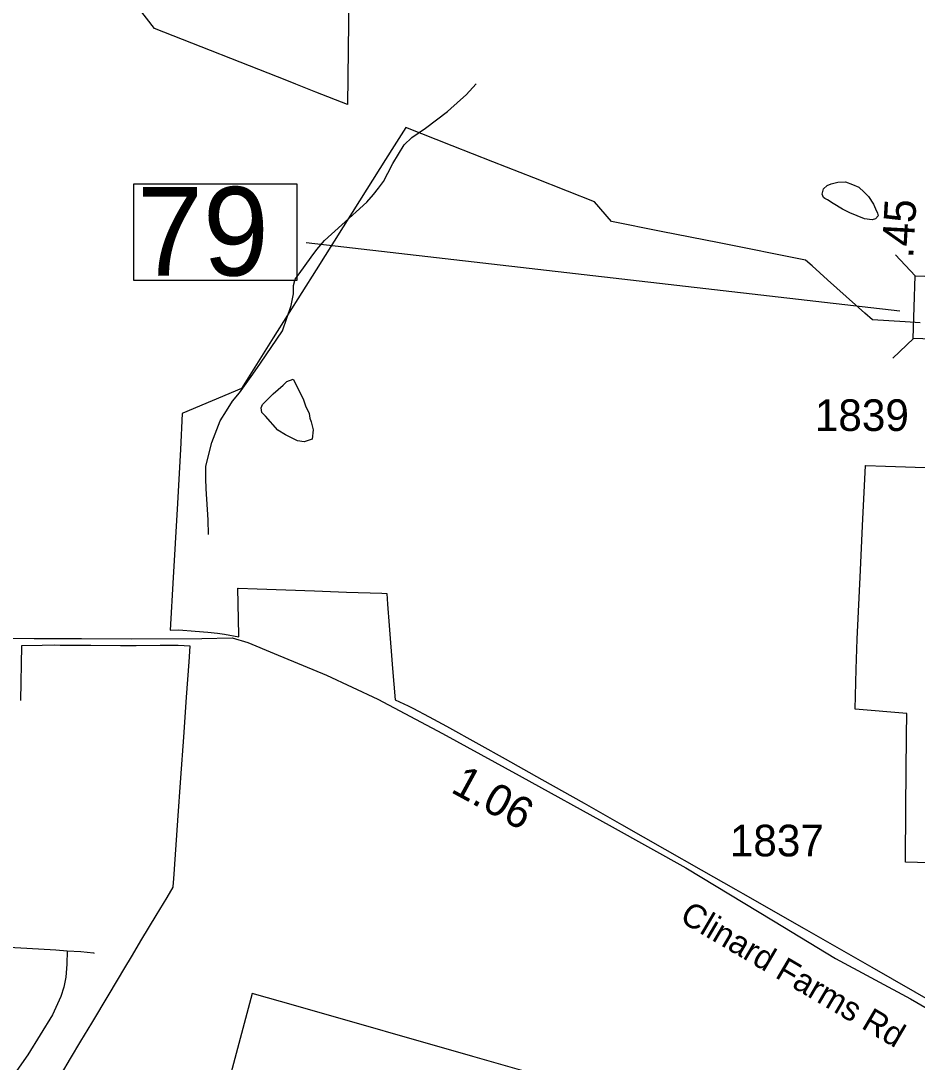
# Model space of a CAD drawing. Extents: x 1662474 to 1856135, y 779280 to 917889.
# Drawn here: x 1711507 to 1715048, y 839326 to 843441 of the extents above; entities that cross this region are included whole.
import ezdxf

# ---------------------------------------------------------------- set-up
doc = ezdxf.new("R2010")
doc.units = 0
for name, color, linetype in [('Exist Boundary Political City Limit New', 7, 'Continuous'), ('Exist Hydrographic Misc Water Feature', 7, 'Continuous'), ('Exist Hydrographic Pond Under 1500 Sq Ft', 7, 'Continuous'), ('Exist Road Non-System Type 51', 7, 'Continuous'), ('Exist Road Secondary Mileage Hundredths English Label', 7, 'Continuous'), ('Exist Road Secondary Structure Standard Bridge CELL', 7, 'Continuous'), ('Exist Road Secondary Structure Standard Bridge Number Label', 7, 'Continuous'), ('Exist Road Secondary Type 51 Attributed', 7, 'Continuous'), ('Exist Road Secondary Type 51 Label', 7, 'Continuous'), ('Exist Road Secondary Type 51 Number Label', 7, 'Continuous'), ('Map Preparation Boundary City Limit Buffer Line', 7, 'Continuous')]:
    doc.layers.add(name, color=color, linetype=linetype)

msp = doc.modelspace()

# ---------------------------------------------------------------- linework, layer by layer
at = {"layer": 'Exist Boundary Political City Limit New'}
for points in [[(1712801.6, 843432.9), (1712797.1, 843110.7), (1712672.2, 843160), (1712593.6, 843191.1), (1712558.4, 843205.1), (1712035.9, 843411.2), (1711588.1, 843990.2), (1711526, 844070.5), (1711776.4, 844086.1), (1711821.5, 844088.9), (1711927.6, 844095.6), (1712099.1, 844106.2), (1712223, 844110.9), (1712336.6, 844096.7), (1712581.6, 844058.4), (1712809.8, 844015.1), (1712801.6, 843432.9)], [(1714036.9, 842609.1), (1713840.5, 842648.1), (1713773.9, 842725.9), (1713666.8, 842768.1), (1713533.6, 842820.7), (1713372, 842884.5), (1713211.5, 842947.8), (1713028.2, 843020.2), (1712982, 842946.8), (1712948.4, 842893.1), (1712874.5, 842775.7), (1712816.2, 842683.2), (1712674.1, 842457.4), (1712504.6, 842187.9), (1712378.9, 841988), (1712146.9, 841890.3), (1712145.2, 841889.6), (1712137.4, 841747.3), (1712124.2, 841511.1), (1712109.1, 841241.6), (1712097.6, 841033.6), (1712131.2, 841033.9), (1712196.4, 841029.3), (1712245.4, 841025.8), (1712283.6, 841021.6), (1712312.4, 841017.6), (1712368, 841007.4), (1712367.9, 841013.1), (1712364.4, 841198.6), (1712366.4, 841198.6), (1712440.4, 841195.9), (1712667.9, 841188.1), (1712793.1, 841183.8), (1712932.8, 841178.9), (1712952.9, 841178.2), (1712956.2, 841136.1), (1712962.8, 841051.4), (1712975.9, 840882.2), (1712985.5, 840757.9), (1713037, 840734.2), (1713056, 840724.8), (1713120.2, 840690.1), (1713188.1, 840653.5), (1713316.1, 840582.8), (1713419.9, 840524.5), (1713565.4, 840442.8), (1713732.4, 840349), (1713879.6, 840265.5), (1714051.4, 840167.9), (1714194.8, 840086.5), (1714331.8, 840008.7), (1714359.4, 839992.9), (1714600.9, 839854.4), (1714868.4, 839701.2), (1715119.2, 839558.2)], [(1715059.6, 842247.4), (1715000, 842251.2), (1714871.1, 842259.9), (1714841.8, 842285.7), (1714693.8, 842418.4), (1714633.2, 842472.6), (1714607.4, 842495.8), (1714265.8, 842563.6), (1714036.9, 842609.1)], [(1715145.1, 840112.4), (1715001.5, 840115.9), (1715003.5, 840334.1), (1715006.2, 840615.1), (1715007.1, 840703.4), (1714803.1, 840720.4), (1714807.4, 840878.6), (1714810.6, 840997.4), (1714823.6, 841270.1), (1714832.1, 841445.9), (1714843.5, 841684.1), (1714845.1, 841684.1), (1714922.5, 841681.4), (1715119.2, 841674.6)], [(1711744.6, 839408.6), (1711787.5, 839480.4), (1711856, 839595.1), (1711918.1, 839699.1), (1711944.1, 839742.6), (1711985.4, 839811.5), (1712041.9, 839905.2), (1712085.8, 839976.4), (1712109, 840017.6), (1712109.2, 840020.2), (1712111.4, 840050.9), (1712127.6, 840281.6), (1712139.4, 840449.2), (1712150.8, 840610), (1712161.9, 840767.9), (1712171.8, 840907.8), (1712176.1, 840969.7), (1712129.2, 840973.1), (1712057.5, 840972.5), (1711962.9, 840971.8), (1711901.6, 840971.3), (1711784.1, 840972.1), (1711663, 840973.1), (1711638.6, 840973.3), (1711591.8, 840972.5), (1711511.5, 840971.7), (1711509.6, 840971.7), (1711506, 840755.3)], [(1713734.9, 839221.5), (1713292.8, 839348), (1712593.4, 839548.1), (1712420.5, 839597.6), (1712184.1, 838708.6)], [(1711667.8, 839279.8), (1711703.8, 839340.1), (1711744.6, 839408.6)]]:
    msp.add_lwpolyline(points, dxfattribs=at)
at = {"layer": 'Exist Hydrographic Misc Water Feature'}
msp.add_lwpolyline([(1712248.7, 841411.3), (1712246.9, 841468.8), (1712239.6, 841591.2), (1712237.8, 841633.1), (1712237.9, 841681.5), (1712262.4, 841775.4), (1712294.9, 841860.9), (1712319.2, 841900.6), (1712343.3, 841938.7), (1712371.7, 841970.9), (1712424.1, 842044.6), (1712454.3, 842088.3), (1712541.1, 842216.1), (1712575.7, 842316.4), (1712583.9, 842362.2), (1712584, 842395.7), (1712590.3, 842420.2), (1712606.3, 842442.1), (1712654.7, 842507.6), (1712677, 842537.5), (1712707.3, 842573.8), (1712775.7, 842635.6), (1712874.1, 842724.7), (1712900.3, 842754.5), (1712920.5, 842780.4), (1712940.5, 842807), (1712956.8, 842838.7), (1712976.8, 842876.9), (1713021.4, 842950.7), (1713051.5, 842980.4), (1713105.9, 843017.8), (1713192.3, 843083.4), (1713244.6, 843129.1), (1713266.6, 843149.2), (1713305.9, 843191.9)], dxfattribs=at)
at = {"layer": 'Exist Hydrographic Pond Under 1500 Sq Ft'}
for points in [[(1714672.5, 842756.8), (1714677.7, 842777.2), (1714692, 842790.9), (1714708, 842797.1), (1714734.1, 842803.2), (1714764.2, 842805), (1714792.3, 842794.6), (1714818.1, 842784.2), (1714838, 842764.1), (1714855.8, 842746.5), (1714875.7, 842716.6), (1714883.7, 842698.4), (1714891.6, 842681.8), (1714893.4, 842670.3), (1714883.6, 842658.2), (1714869.7, 842654.4), (1714839.5, 842658.2), (1714781.5, 842682.4), (1714753.5, 842696.9), (1714715.6, 842719.1), (1714693.7, 842733.4), (1714683.8, 842739.4), (1714677.7, 842742.8), (1714672.5, 842756.8)], [(1712583.6, 842025.4), (1712622.4, 841946.8), (1712632.3, 841920.3), (1712645.6, 841889.2), (1712649.3, 841871), (1712654.2, 841857.1), (1712661.4, 841824.5), (1712657.8, 841788.3), (1712627, 841777.5), (1712599.9, 841781.1), (1712552.8, 841804.6), (1712522.1, 841823.7), (1712473.1, 841878.8), (1712458.7, 841893.3), (1712456.9, 841911.4), (1712462.1, 841925.5), (1712504.5, 841967.3), (1712543.8, 842002.1), (1712557.8, 842015.8), (1712583.6, 842025.4)]]:
    msp.add_lwpolyline(points, dxfattribs=at)
at = {"layer": 'Exist Road Non-System Type 51'}
for points in [[(1711198.1, 839796.2), (1711300.4, 839789.9), (1711413, 839782.7), (1711530.6, 839776.5), (1711646.1, 839769.4), (1711690.9, 839766.4)], [(1711690.9, 839766.4), (1711689.5, 839712.9), (1711684.4, 839661.9), (1711677, 839622.4), (1711665.4, 839585.5), (1711631.9, 839512.9), (1711535.1, 839354.2), (1711481.8, 839279.4), (1711440.8, 839237.5), (1711322.8, 839154), (1711301.9, 839144.9), (1711281.1, 839143.4), (1711255.4, 839147.9), (1711229.5, 839157.4), (1711213.1, 839168.8), (1711198.4, 839185.7), (1711181.6, 839214.2), (1711151.6, 839280.4), (1711081.4, 839421.1)], [(1711690.9, 839766.4), (1711744.6, 839762.9), (1711794.9, 839757.8), (1711797.4, 839757.2)]]:
    msp.add_lwpolyline(points, dxfattribs=at)
at = {"layer": 'Exist Road Secondary Structure Standard Bridge CELL'}
for p, q in [((1714962.9, 842515.9), (1715040.2, 842433.3)), ((1715034, 842185.5), (1714951.4, 842108.2))]:
    msp.add_line(p, q, dxfattribs=at)
msp.add_lwpolyline([(1715155.9, 842429.5), (1715147.7, 842181.7), (1715032, 842185.6), (1715040.2, 842433.3)], close=True, dxfattribs=at)
at = {"layer": 'Exist Road Secondary Structure Standard Bridge Number Label'}
msp.add_line((1714979, 842293.9), (1712634, 842564.4), dxfattribs=at)
msp.add_lwpolyline([(1711953.7, 842797.1), (1712597.9, 842797.1), (1712597.9, 842414.8), (1711953.7, 842414.8)], close=True, dxfattribs=at)
at = {"layer": 'Exist Road Secondary Type 51 Attributed'}
msp.add_lwpolyline([(1710418.8, 841009.6), (1710563.7, 841009.6), (1710837.8, 841011.6), (1711210.1, 841002.1), (1711560.2, 841000), (1711747.3, 841000.7), (1711943.6, 840998.8), (1712221.8, 841000.2), (1712341.9, 841003), (1712403.8, 840984.3), (1712507.5, 840941.2), (1712714.7, 840855.1), (1712917.9, 840760.9), (1713172.6, 840624.5), (1713475.2, 840459.2), (1713843.4, 840255.4), (1714133.9, 840094.4), (1714480.1, 839883.9), (1714725, 839735.9), (1715021.5, 839576.8), (1715268.7, 839432), (1715499.9, 839319.2), (1715529.9, 839303.2), (1715596.6, 839267.5)], dxfattribs=at)
at = {"layer": 'Map Preparation Boundary City Limit Buffer Line'}
for points in [[(1712801.6, 843432.9), (1712797.1, 843110.7), (1712672.2, 843160), (1712593.6, 843191.1), (1712558.4, 843205.1), (1712035.9, 843411.2), (1711588.1, 843990.2), (1711526, 844070.5), (1711776.4, 844086.1), (1711821.5, 844088.9), (1711927.6, 844095.6), (1712099.1, 844106.2), (1712223, 844110.9), (1712336.6, 844096.7), (1712581.6, 844058.4), (1712809.8, 844015.1), (1712801.6, 843432.9)], [(1714036.9, 842609.1), (1713840.5, 842648.1), (1713773.9, 842725.9), (1713666.8, 842768.1), (1713533.6, 842820.7), (1713372, 842884.5), (1713211.5, 842947.8), (1713028.2, 843020.2), (1712982, 842946.8), (1712948.4, 842893.1), (1712874.5, 842775.7), (1712816.2, 842683.2), (1712674.1, 842457.4), (1712504.6, 842187.9), (1712378.9, 841988), (1712146.9, 841890.3), (1712145.2, 841889.6), (1712137.4, 841747.3), (1712124.2, 841511.1), (1712109.1, 841241.6), (1712097.6, 841033.6), (1712131.2, 841033.9), (1712196.4, 841029.3), (1712245.4, 841025.8), (1712283.6, 841021.6), (1712312.4, 841017.6), (1712368, 841007.4), (1712367.9, 841013.1), (1712364.4, 841198.6), (1712366.4, 841198.6), (1712440.4, 841195.9), (1712667.9, 841188.1), (1712793.1, 841183.8), (1712932.8, 841178.9), (1712952.9, 841178.2), (1712956.2, 841136.1), (1712962.8, 841051.4), (1712975.9, 840882.2), (1712985.5, 840757.9), (1713037, 840734.2), (1713056, 840724.8), (1713120.2, 840690.1), (1713188.1, 840653.5), (1713316.1, 840582.8), (1713419.9, 840524.5), (1713565.4, 840442.8), (1713732.4, 840349), (1713879.6, 840265.5), (1714051.4, 840167.9), (1714194.8, 840086.5), (1714331.8, 840008.7), (1714359.4, 839992.9), (1714600.9, 839854.4), (1714868.4, 839701.2), (1715119.2, 839558.2)], [(1715059.6, 842247.4), (1715000, 842251.2), (1714871.1, 842259.9), (1714841.8, 842285.7), (1714693.8, 842418.4), (1714633.2, 842472.6), (1714607.4, 842495.8), (1714265.8, 842563.6), (1714036.9, 842609.1)], [(1715145.1, 840112.4), (1715001.5, 840115.9), (1715003.5, 840334.1), (1715006.2, 840615.1), (1715007.1, 840703.4), (1714803.1, 840720.4), (1714807.4, 840878.6), (1714810.6, 840997.4), (1714823.6, 841270.1), (1714832.1, 841445.9), (1714843.5, 841684.1), (1714845.1, 841684.1), (1714922.5, 841681.4), (1715119.2, 841674.6)], [(1711744.6, 839408.6), (1711787.5, 839480.4), (1711856, 839595.1), (1711918.1, 839699.1), (1711944.1, 839742.6), (1711985.4, 839811.5), (1712041.9, 839905.2), (1712085.8, 839976.4), (1712109, 840017.6), (1712109.2, 840020.2), (1712111.4, 840050.9), (1712127.6, 840281.6), (1712139.4, 840449.2), (1712150.8, 840610), (1712161.9, 840767.9), (1712171.8, 840907.8), (1712176.1, 840969.7), (1712129.2, 840973.1), (1712057.5, 840972.5), (1711962.9, 840971.8), (1711901.6, 840971.3), (1711784.1, 840972.1), (1711663, 840973.1), (1711638.6, 840973.3), (1711591.8, 840972.5), (1711511.5, 840971.7), (1711509.6, 840971.7), (1711506, 840755.3)], [(1713734.9, 839221.5), (1713292.8, 839348), (1712593.4, 839548.1), (1712420.5, 839597.6), (1712184.1, 838708.6)], [(1711667.8, 839279.8), (1711703.8, 839340.1), (1711744.6, 839408.6)]]:
    msp.add_lwpolyline(points, dxfattribs=at)

# ---------------------------------------------------------------- texts
at = {"layer": 'Exist Road Secondary Mileage Hundredths English Label'}
for s, rotation, p in [('.45', 86.7746, (1715032, 842501.2)), ('1.06', 331.3533, (1713201, 840395.3))]:
    msp.add_text(s, height=125, rotation=rotation, dxfattribs=at).set_placement(p)
at = {"layer": 'Exist Road Secondary Structure Standard Bridge Number Label'}
msp.add_text('79', height=350, dxfattribs=at).set_placement((1711966.3, 842434.6))
at = {"layer": 'Exist Road Secondary Type 51 Label'}
msp.add_text('Clinard Farms Rd', height=95, rotation=329.5289, dxfattribs=at).set_placement((1714105.2, 839885))
at = {"layer": 'Exist Road Secondary Type 51 Number Label'}
for s, p in [('1839', (1714643.5, 841820.5)), ('1837', (1714307.7, 840139.3))]:
    msp.add_text(s, height=125, dxfattribs=at).set_placement(p)

doc.saveas('drawing.dxf')
